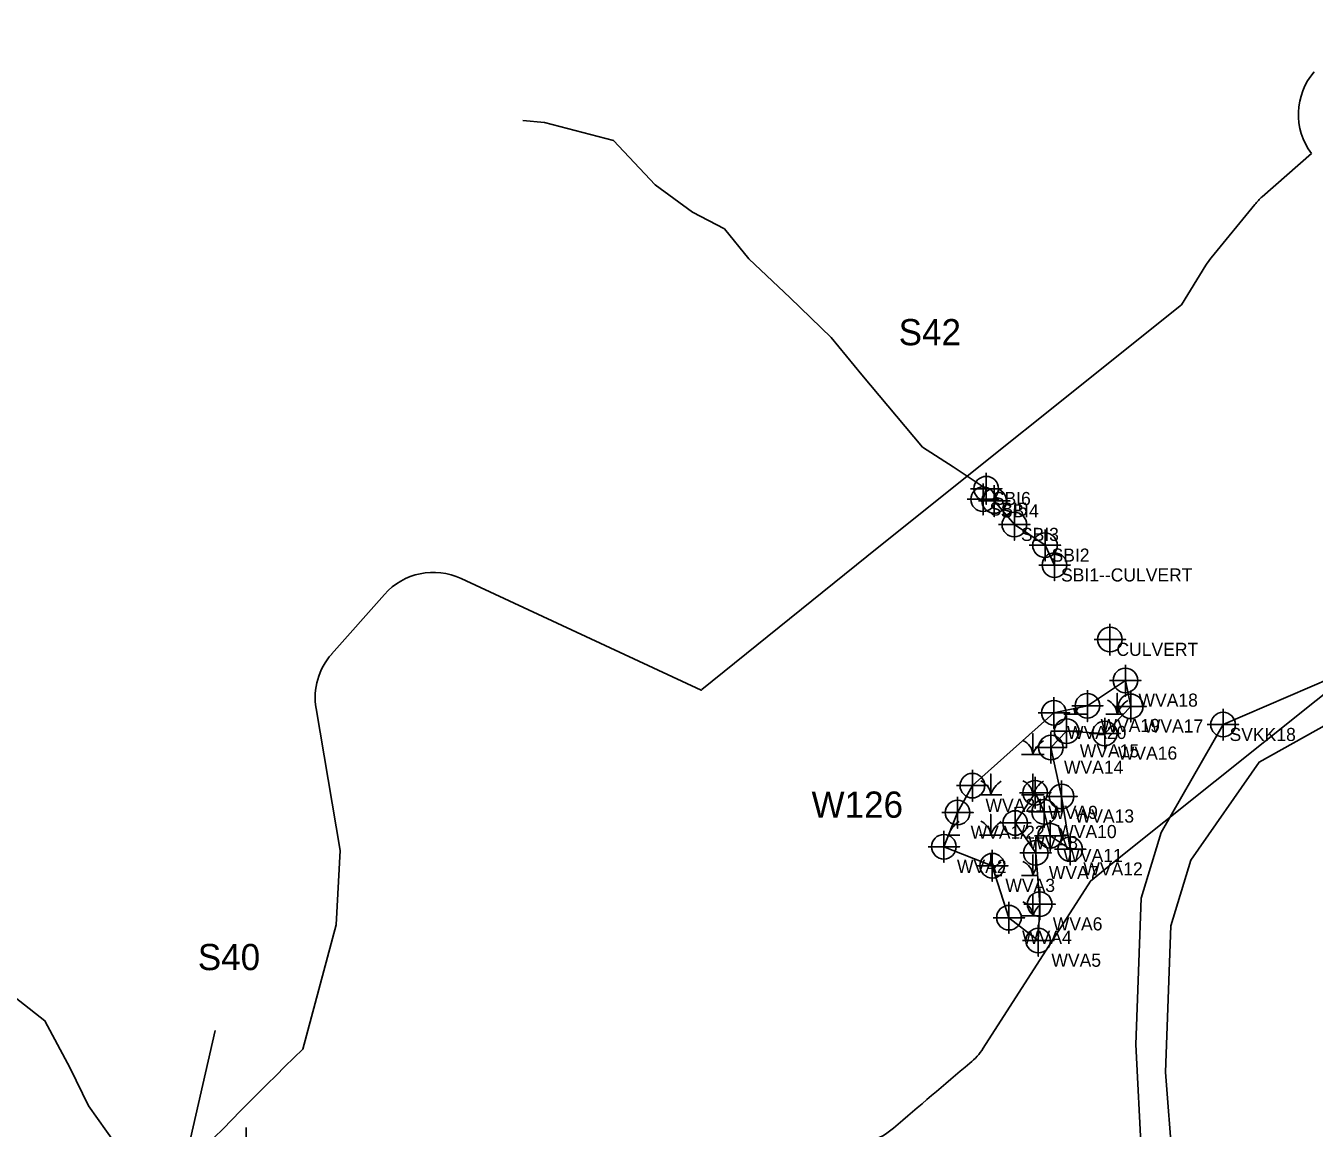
# Model space of a CAD drawing. Extents: x 1253697 to 1278588, y 912189 to 981699.
# Drawn here: x 1261998 to 1262981, y 932614 to 933455 of the extents above; entities that cross this region are included whole.
import ezdxf

# ---------------------------------------------------------------- set-up
doc = ezdxf.new("R2010")
doc.units = 0
for name, color, linetype in [('Default', 7, 'Continuous'), ('Exist Environmental Wetland Boundary', 7, 'Continuous'), ('Exist Environmental Wetland Boundary Cogo Comment', 7, 'Continuous'), ('Exist Environmental Wetland Boundary Cogo Number', 7, 'Continuous'), ('Exist Environmental Wetland Boundary Cogo Point CELL', 7, 'Continuous'), ('Exist Hydro Jurisdictional Stream or Body of Water Mitigable', 7, 'Continuous'), ('Exist Hydro Jurisdictional Stream or Body of Water Mitigable Cogo Comment', 7, 'Continuous'), ('Exist Hydro Jurisdictional Stream or Body of Water Mitigable Cogo Number', 7, 'Continuous'), ('Exist Hydro Jurisdictional Stream or Body of Water Mitigable Cogo Point CELL', 7, 'Continuous')]:
    doc.layers.add(name, color=color, linetype=linetype)

msp = doc.modelspace()

# ---------------------------------------------------------------- linework, layer by layer
at = {"layer": 'Default'}
for p, q in [((1262978.79, 933357.79), (1262941.29, 933324.8)), ((1262978.79, 933357.79), (1262941.29, 933324.8)), ((1262978.79, 933357.79), (1262941.29, 933324.8)), ((1262978.79, 933357.79), (1262941.29, 933324.8)), ((1262935.66, 933318.96), (1262902.28, 933278.27)), ((1262935.66, 933318.96), (1262902.28, 933278.27)), ((1262935.66, 933318.96), (1262902.28, 933278.27)), ((1262935.66, 933318.96), (1262902.28, 933278.27)), ((1262639.44, 933050.4), (1262513.66, 932948.78)), ((1262639.44, 933050.4), (1262513.66, 932948.78)), ((1262639.44, 933050.4), (1262513.66, 932948.78)), ((1262639.44, 933050.4), (1262513.66, 932948.78)), ((1262513.18, 932948.38), (1262329.87, 933033.56)), ((1262513.18, 932948.38), (1262329.87, 933033.56)), ((1262513.18, 932948.38), (1262329.87, 933033.56)), ((1262513.18, 932948.38), (1262329.87, 933033.56)), ((1262271.4, 933021.4), (1262231.03, 932975.9)), ((1262271.4, 933021.4), (1262231.03, 932975.9)), ((1262271.4, 933021.4), (1262231.03, 932975.9)), ((1262271.4, 933021.4), (1262231.03, 932975.9)), ((1262142.19, 932688.67), (1262112.97, 932560.89))]:
    msp.add_line(p, q, dxfattribs=at)
for points in [[(1262728.22, 932675.03), (1262810.1, 932802.6), (1262826.98, 932816.24), (1263410.87, 933282.51)], [(1262728.22, 932675.03), (1262810.1, 932802.6), (1262826.98, 932816.24), (1263410.87, 933282.51)], [(1262728.22, 932675.03), (1262810.1, 932802.6), (1262826.98, 932816.24), (1263410.87, 933282.51)], [(1262728.22, 932675.03), (1262810.1, 932802.6), (1262826.98, 932816.24), (1263410.87, 933282.51)], [(1262898.3, 933272.66), (1262879.68, 933242.24), (1262639.66, 933050.58)], [(1262898.3, 933272.66), (1262879.68, 933242.24), (1262639.66, 933050.58)], [(1262898.3, 933272.66), (1262879.68, 933242.24), (1262639.66, 933050.58)], [(1262898.3, 933272.66), (1262879.68, 933242.24), (1262639.66, 933050.58)], [(1262219.14, 932934.35), (1262237.54, 932825.95), (1262234.38, 932769.33), (1262208.97, 932674.43)], [(1262219.14, 932934.35), (1262237.54, 932825.95), (1262234.38, 932769.33), (1262208.97, 932674.43)], [(1262219.14, 932934.35), (1262237.54, 932825.95), (1262234.38, 932769.33), (1262208.97, 932674.43)], [(1262219.14, 932934.35), (1262237.54, 932825.95), (1262234.38, 932769.33), (1262208.97, 932674.43)]]:
    msp.add_lwpolyline(points, dxfattribs=at)
for centre, radius, start, end in [((1263018.9, 933387.63), 50, 139.31307, 216.65405), ((1263018.9, 933387.63), 50, 139.31307, 216.65405), ((1263018.9, 933387.63), 50, 139.31307, 216.65405), ((1263018.9, 933387.63), 50, 139.31307, 216.65405), ((1262974.32, 933287.26), 50, 131.33898, 140.64145), ((1262974.32, 933287.26), 50, 131.33898, 140.64145), ((1262974.32, 933287.26), 50, 131.33898, 140.64145), ((1262974.32, 933287.26), 50, 131.33898, 140.64145), ((1262940.94, 933246.56), 50, 140.64145, 148.5351), ((1262940.94, 933246.56), 50, 140.64145, 148.5351), ((1262940.94, 933246.56), 50, 140.64145, 148.5351), ((1262940.94, 933246.56), 50, 140.64145, 148.5351), ((1262670.86, 933011.51), 50, 128.60934, 128.93614), ((1262670.86, 933011.51), 50, 128.60934, 128.93614), ((1262670.86, 933011.51), 50, 128.60934, 128.93614), ((1262670.86, 933011.51), 50, 128.60934, 128.93614), ((1262308.8, 932988.22), 50, 65.07533, 138.41794), ((1262308.8, 932988.22), 50, 65.07533, 138.41794), ((1262308.8, 932988.22), 50, 65.07533, 138.41794), ((1262308.8, 932988.22), 50, 65.07533, 138.41794), ((1262268.44, 932942.72), 50, 138.41794, 189.63213), ((1262268.44, 932942.72), 50, 138.41794, 189.63213), ((1262268.44, 932942.72), 50, 138.41794, 189.63213), ((1262268.44, 932942.72), 50, 138.41794, 189.63213), ((1265603.73, 929210.6), 4850, 129.58459, 129.58535), ((1265603.73, 929210.6), 4850, 129.58459, 129.58535), ((1265603.73, 929210.6), 4850, 129.58459, 129.58535), ((1265603.73, 929210.6), 4850, 129.58459, 129.58535), ((1262545.09, 932909.88), 50, 128.93614, 129.58459), ((1262545.09, 932909.88), 50, 128.93614, 129.58459), ((1262545.09, 932909.88), 50, 128.93614, 129.58459), ((1262545.09, 932909.88), 50, 128.93614, 129.58459), ((1265603.73, 929210.6), 4850, 134.42298, 138.0339), ((1265603.73, 929210.6), 4850, 134.42298, 138.0339), ((1265603.73, 929210.6), 4850, 134.42298, 138.0339), ((1265603.73, 929210.6), 4850, 134.42298, 138.0339), ((1262686.14, 932702.04), 50, 309.88346, 327.30575), ((1262686.14, 932702.04), 50, 309.88346, 327.30575), ((1262686.14, 932702.04), 50, 309.88346, 327.30575), ((1262686.14, 932702.04), 50, 309.88346, 327.30575), ((1265603.73, 929210.6), 4500, 129.88346, 130.85871), ((1265603.73, 929210.6), 4500, 129.88346, 130.85871), ((1265603.73, 929210.6), 4500, 129.88346, 130.85871), ((1265603.73, 929210.6), 4500, 129.88346, 130.85871), ((1262627.13, 932651.88), 50, 265.39161, 310.85871), ((1262627.13, 932651.88), 50, 265.39161, 310.85871), ((1262627.13, 932651.88), 50, 265.39161, 310.85871), ((1262627.13, 932651.88), 50, 265.39161, 310.85871)]:
    msp.add_arc(centre, radius, start, end, dxfattribs=at)
at = {"layer": 'Exist Environmental Wetland Boundary'}
for p, q in [((1262768.67, 932868.57), (1262774.85, 932868.57)), ((1262701.88, 932837.79), (1262710.44, 932837.79)), ((1262757.65, 932837.79), (1262759.05, 932837.79)), ((1262789.85, 932837.79), (1262792.98, 932837.79)), ((1262737.62, 932807.01), (1262742.65, 932807.01))]:
    msp.add_line(p, q, dxfattribs=at)
msp.add_lwpolyline([(1262708.73, 932854.89), (1262698.3, 932828.86), (1262735.26, 932814.37), (1262748, 932774.71), (1262770.37, 932757.24), (1262771.43, 932785), (1262768.41, 932824.13), (1262752.76, 932846.96), (1262767.97, 932870.07), (1262774.85, 932855.44), (1262779.47, 932837.23), (1262794.76, 932826.91), (1262788.16, 932867.27), (1262779.98, 932904.49), (1262792.03, 932917.03), (1262821.11, 932915.32), (1262840.91, 932935.98), (1262836.85, 932955.72), (1262807.86, 932936.4), (1262782.3, 932931.05), (1262720.06, 932875.47)], close=True, dxfattribs=at)
for points in [[(1262822.05, 932930.13), (1262830.65, 932930.13), (1262830.65, 932945.91), (1262830.65, 932930.13), (1262835.3, 932930.13)], [(1262789.85, 932930.13), (1262798.45, 932930.13), (1262798.45, 932934.43)], [(1262798.45, 932934.43), (1262798.45, 932930.13), (1262807.05, 932930.13)], [(1262757.65, 932899.35), (1262766.25, 932899.35), (1262766.25, 932915.13), (1262766.25, 932899.35), (1262774.85, 932899.35)], [(1262725.44, 932868.57), (1262734.04, 932868.57), (1262734.04, 932884.35), (1262734.04, 932868.57), (1262742.65, 932868.57)], [(1262757.65, 932868.57), (1262766.25, 932868.57), (1262766.25, 932884.35), (1262766.25, 932868.57), (1262766.97, 932868.57)], [(1262725.44, 932837.79), (1262734.04, 932837.79), (1262734.04, 932853.57), (1262734.04, 932837.79), (1262742.65, 932837.79)], [(1262734.04, 932814.84), (1262734.04, 932822.79), (1262734.04, 932814.84)], [(1262757.65, 932807.01), (1262766.25, 932807.01), (1262766.25, 932822.79), (1262766.25, 932807.01), (1262769.73, 932807.01)], [(1262757.65, 932776.23), (1262766.25, 932776.23), (1262766.25, 932792.01), (1262766.25, 932776.23), (1262771.1, 932776.23)], [(1262766.25, 932760.46), (1262766.25, 932761.23), (1262766.25, 932760.46)]]:
    msp.add_lwpolyline(points, dxfattribs=at)
for centre, radius, start, end in [((1262818.39, 932929.24), 12.3, 4.14034, 67.53497), ((1262848.9, 932924.07), 19.22, 122.12745, 161.62219), ((1262786.19, 932929.24), 12.3, 4.14034, 23.87265), ((1262816.69, 932924.07), 19.22, 145.59312, 161.62219), ((1262753.98, 932898.46), 12.3, 4.14034, 67.53497), ((1262784.49, 932893.29), 19.22, 122.12745, 161.62219), ((1262721.78, 932867.68), 12.3, 4.14034, 67.53497), ((1262752.29, 932862.51), 19.22, 122.12745, 161.62219), ((1262753.98, 932867.68), 12.3, 4.14034, 67.53497), ((1262784.49, 932862.51), 19.22, 122.12745, 161.62219), ((1262720.08, 932831.73), 19.22, 122.12745, 153.3389), ((1262721.78, 932836.9), 12.3, 4.14034, 67.53497), ((1262752.29, 932831.73), 19.22, 122.12745, 161.62219), ((1262786.19, 932836.9), 12.3, 65.43782, 67.53497), ((1262752.29, 932800.95), 19.22, 122.12745, 146.8617), ((1262753.98, 932806.12), 12.3, 4.14034, 67.53497), ((1262784.49, 932800.95), 19.22, 142.25271, 161.62219), ((1262753.98, 932775.34), 12.3, 4.14034, 67.53497), ((1262784.49, 932770.16), 19.22, 132.913, 161.62219)]:
    msp.add_arc(centre, radius, start, end, dxfattribs=at)
at = {"layer": 'Exist Environmental Wetland Boundary Cogo Point CELL'}
for points in [[(1262836.85, 932967.72), (1262836.85, 932943.72), (1262836.85, 932955.72), (1262848.85, 932955.72), (1262824.85, 932955.72)], [(1262807.86, 932948.4), (1262807.86, 932924.4), (1262807.86, 932936.4), (1262819.86, 932936.4), (1262795.86, 932936.4)], [(1262840.91, 932947.98), (1262840.91, 932923.98), (1262840.91, 932935.98), (1262852.91, 932935.98), (1262828.91, 932935.98)], [(1262782.3, 932943.05), (1262782.3, 932919.05), (1262782.3, 932931.05), (1262794.3, 932931.05), (1262770.3, 932931.05)], [(1262792.03, 932929.03), (1262792.03, 932905.03), (1262792.03, 932917.03), (1262804.03, 932917.03), (1262780.03, 932917.03)], [(1262821.11, 932927.32), (1262821.11, 932903.32), (1262821.11, 932915.32), (1262833.11, 932915.32), (1262809.11, 932915.32)], [(1262779.98, 932916.49), (1262779.98, 932892.49), (1262779.98, 932904.49), (1262791.98, 932904.49), (1262767.98, 932904.49)], [(1262720.06, 932887.47), (1262720.06, 932863.47), (1262720.06, 932875.47), (1262732.06, 932875.47), (1262708.06, 932875.47)], [(1262767.97, 932882.07), (1262767.97, 932858.07), (1262767.97, 932870.07), (1262779.97, 932870.07), (1262755.97, 932870.07)], [(1262788.16, 932879.27), (1262788.16, 932855.27), (1262788.16, 932867.27), (1262800.16, 932867.27), (1262776.16, 932867.27)], [(1262708.73, 932866.89), (1262708.73, 932842.89), (1262708.73, 932854.89), (1262720.73, 932854.89), (1262696.73, 932854.89)], [(1262752.76, 932858.96), (1262752.76, 932834.96), (1262752.76, 932846.96), (1262764.76, 932846.96), (1262740.76, 932846.96)], [(1262774.85, 932867.44), (1262774.85, 932843.44), (1262774.85, 932855.44), (1262786.85, 932855.44), (1262762.85, 932855.44)], [(1262779.47, 932849.23), (1262779.47, 932825.23), (1262779.47, 932837.23), (1262791.47, 932837.23), (1262767.47, 932837.23)], [(1262698.3, 932840.86), (1262698.3, 932816.86), (1262698.3, 932828.86), (1262710.3, 932828.86), (1262686.3, 932828.86)], [(1262794.76, 932838.91), (1262794.76, 932814.91), (1262794.76, 932826.91), (1262806.76, 932826.91), (1262782.76, 932826.91)], [(1262768.41, 932836.13), (1262768.41, 932812.13), (1262768.41, 932824.13), (1262780.41, 932824.13), (1262756.41, 932824.13)], [(1262735.26, 932826.37), (1262735.26, 932802.37), (1262735.26, 932814.37), (1262747.26, 932814.37), (1262723.26, 932814.37)], [(1262771.43, 932797), (1262771.43, 932773), (1262771.43, 932785), (1262783.43, 932785), (1262759.43, 932785)], [(1262748, 932786.71), (1262748, 932762.71), (1262748, 932774.71), (1262760, 932774.71), (1262736, 932774.71)], [(1262770.37, 932769.24), (1262770.37, 932745.24), (1262770.37, 932757.24), (1262782.37, 932757.24), (1262758.37, 932757.24)], [(1262165.65, 932614.49), (1262165.65, 932590.49), (1262165.65, 932602.49), (1262177.65, 932602.49), (1262153.65, 932602.49)]]:
    msp.add_lwpolyline(points, dxfattribs=at)
for centre in [(1262836.85, 932955.72), (1262782.3, 932931.05), (1262807.86, 932936.4), (1262840.91, 932935.98), (1262792.03, 932917.03), (1262821.11, 932915.32), (1262779.98, 932904.49), (1262720.06, 932875.47), (1262767.97, 932870.07), (1262788.16, 932867.27), (1262708.73, 932854.89), (1262774.85, 932855.44), (1262752.76, 932846.96), (1262779.47, 932837.23), (1262698.3, 932828.86), (1262768.41, 932824.13), (1262794.76, 932826.91), (1262735.26, 932814.37), (1262771.43, 932785), (1262748, 932774.71), (1262770.37, 932757.24)]:
    msp.add_circle(centre, 9.38, dxfattribs=at)
at = {"layer": 'Exist Hydro Jurisdictional Stream or Body of Water Mitigable'}
for points in [[(1264047.18, 933455.27), (1264020.35, 933448.82), (1263985.14, 933440.19), (1263900.17, 933383.61), (1263884.01, 933376.64), (1263641.42, 933297.6), (1263568.58, 933271.42), (1263474.62, 933266.34), (1263381.22, 933222.2), (1263329.14, 933168.05), (1263239.4, 933098.7), (1263130.68, 933063.49), (1263077.86, 933019.24), (1263051.55, 932981.72), (1263016.85, 932936.76), (1262938.94, 932893.45), (1262886.69, 932818.68), (1262871.45, 932768.45), (1262867.41, 932656.85), (1262872.83, 932587.66), (1262874.39, 932482.24), (1262867.44, 932381.93), (1262859.14, 932356.26)], [(1262377.02, 933382.88), (1262393.53, 933381.49), (1262446.17, 933367.83), (1262477.83, 933333.84), (1262506.45, 933313.09), (1262530.97, 933300.25), (1262549.49, 933277.39), (1262581.11, 933247.72), (1262612.4, 933217.53), (1262635.77, 933188.86), (1262681.93, 933133.82), (1262705.46, 933118.73), (1262730.67, 933102.05)], [(1262782.74, 933043.75), (1262775.5, 933058.87), (1262752.11, 933074.69), (1262736.74, 933092.68), (1262728.21, 933094), (1262730.67, 933102.05), (1262716.15, 933111.66)], [(1262817.41, 932319.34), (1262826.16, 932345.11), (1262844.88, 932403.03), (1262851.83, 932503.34), (1262849.14, 932593.01), (1262844.85, 932677.94), (1262848.89, 932789.54), (1262864.12, 932839.77), (1262911.38, 932922.04), (1262994.29, 932957.85)], [(1262112.97, 932560.89), (1262085.41, 932585.13), (1262066, 932602.1), (1262045.34, 932631.15), (1262031.52, 932659.92), (1262012.15, 932696.02), (1261973.81, 932725.93), (1261952.19, 932771.7), (1261908.48, 932810.84), (1261898.75, 932832.97), (1261865.94, 932865.94), (1261854.65, 932902.52), (1261845.75, 932912.45)]]:
    msp.add_lwpolyline(points, dxfattribs=at)
at = {"layer": 'Exist Hydro Jurisdictional Stream or Body of Water Mitigable Cogo Point CELL'}
for points in [[(1262730.67, 933114.05), (1262730.67, 933090.05), (1262730.67, 933102.05), (1262742.67, 933102.05), (1262718.67, 933102.05)], [(1262728.21, 933106), (1262728.21, 933082), (1262728.21, 933094), (1262740.21, 933094), (1262716.21, 933094)], [(1262736.74, 933104.68), (1262736.74, 933080.68), (1262736.74, 933092.68), (1262748.74, 933092.68), (1262724.74, 933092.68)], [(1262752.11, 933086.69), (1262752.11, 933062.69), (1262752.11, 933074.69), (1262764.11, 933074.69), (1262740.11, 933074.69)], [(1262775.5, 933070.87), (1262775.5, 933046.87), (1262775.5, 933058.87), (1262787.5, 933058.87), (1262763.5, 933058.87)], [(1262782.74, 933055.75), (1262782.74, 933031.75), (1262782.74, 933043.75), (1262794.74, 933043.75), (1262770.74, 933043.75)], [(1262825.03, 932998.98), (1262825.03, 932974.98), (1262825.03, 932986.98), (1262837.03, 932986.98), (1262813.03, 932986.98)], [(1262911.38, 932934.04), (1262911.38, 932910.04), (1262911.38, 932922.04), (1262923.38, 932922.04), (1262899.38, 932922.04)]]:
    msp.add_lwpolyline(points, dxfattribs=at)
for centre in [(1262730.67, 933102.05), (1262728.21, 933094), (1262736.74, 933092.68), (1262752.11, 933074.69), (1262775.5, 933058.87), (1262782.74, 933043.75), (1262825.03, 932986.98), (1262911.38, 932922.04)]:
    msp.add_circle(centre, 9.38, dxfattribs=at)

# ---------------------------------------------------------------- texts
at = {"layer": 'Exist Environmental Wetland Boundary Cogo Comment'}
for s, p in [('WVA18', (1262846.85, 932935.72)), ('WVA20', (1262792.3, 932911.05)), ('WVA19', (1262817.86, 932916.4)), ('WVA17', (1262850.91, 932915.98)), ('WVA15', (1262802.03, 932897.03)), ('WVA16', (1262831.11, 932895.32)), ('WVA14', (1262789.98, 932884.49)), ('WVA21', (1262730.06, 932855.47)), ('WVA9', (1262777.97, 932850.07)), ('WVA13', (1262798.16, 932847.27)), ('WVA1/22', (1262718.73, 932834.89)), ('WVA10', (1262784.85, 932835.44)), ('WVA8', (1262762.76, 932826.96)), ('WVA2', (1262708.3, 932808.86)), ('WVA11', (1262789.47, 932817.23)), ('WVA7', (1262778.41, 932804.13)), ('WVA12', (1262804.76, 932806.91)), ('WVA3', (1262745.26, 932794.37)), ('WVA6', (1262781.43, 932765)), ('WVA4', (1262758, 932754.71)), ('WVA5', (1262780.37, 932737.24))]:
    msp.add_text(s, height=10, dxfattribs=at).set_placement(p)
at = {"layer": 'Exist Environmental Wetland Boundary Cogo Number'}
msp.add_text('W126', height=20, dxfattribs=at).set_placement((1262597.3, 932850.99))
at = {"layer": 'Exist Hydro Jurisdictional Stream or Body of Water Mitigable Cogo Comment'}
for s, p in [('SBI6', (1262735.67, 933089.55)), ('SBI5', (1262733.21, 933081.5)), ('SBI4', (1262741.74, 933080.18)), ('SBI3', (1262757.11, 933062.19)), ('SBI2', (1262780.5, 933046.37)), ('SBI1--CULVERT', (1262787.74, 933031.25)), ('CULVERT', (1262830.03, 932974.48)), ('SVKK18', (1262916.38, 932909.54))]:
    msp.add_text(s, height=10, dxfattribs=at).set_placement(p)
at = {"layer": 'Exist Hydro Jurisdictional Stream or Body of Water Mitigable Cogo Number'}
for s, p in [('S42', (1262663.8, 933211.49)), ('S40', (1262128.87, 932734.68))]:
    msp.add_text(s, height=20, dxfattribs=at).set_placement(p)

doc.saveas('drawing.dxf')
